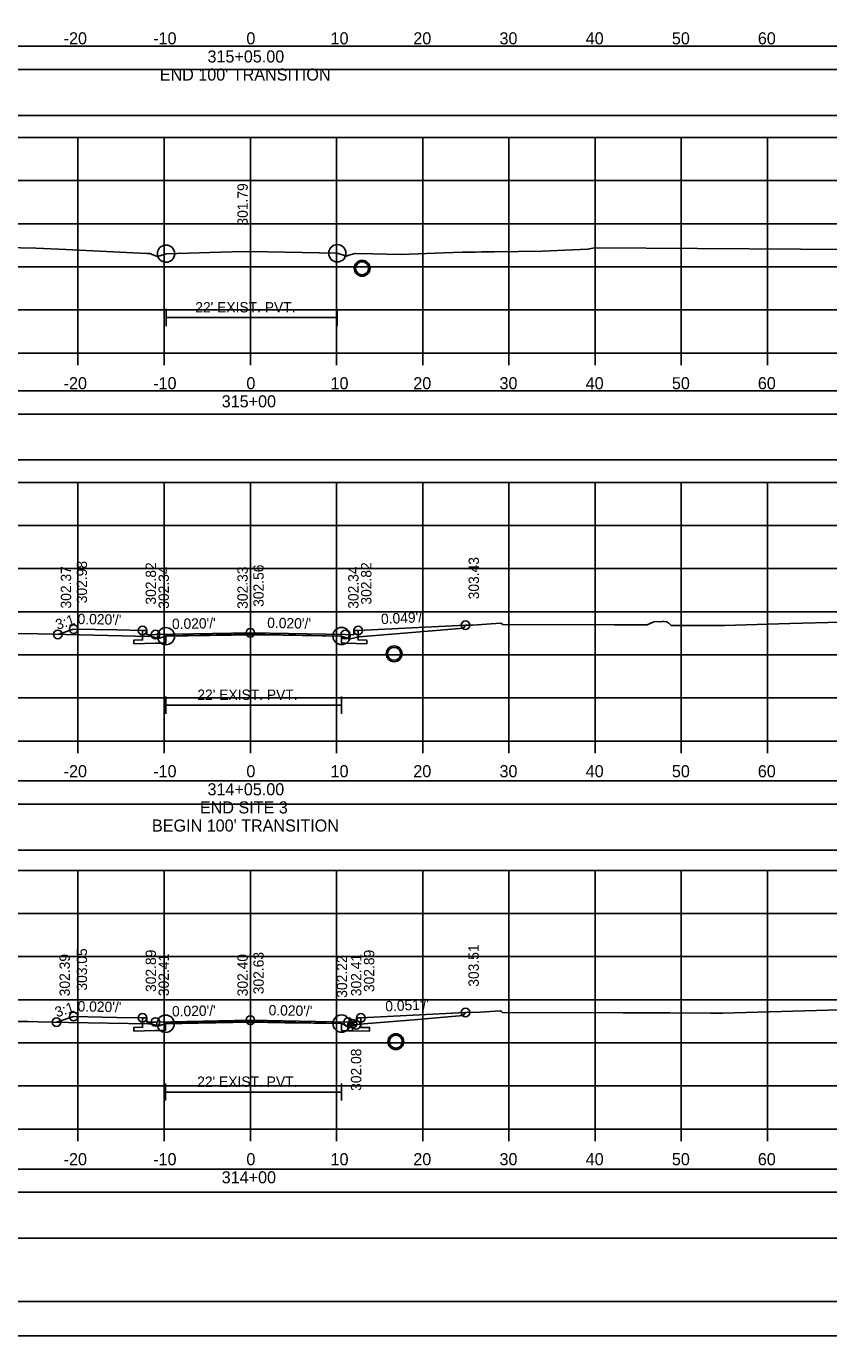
# Model space of a CAD drawing. Extents: x 1370538 to 1372872, y 376220 to 381127.
# Drawn here: x 1371349.3 to 1371442.4, y 378262.5 to 378414.4 of the extents above; entities that cross this region are included whole.
import ezdxf

# ---------------------------------------------------------------- set-up
doc = ezdxf.new("R2010")
doc.units = 0
for name, color, linetype in [('R_Border', 7, 'Continuous'), ('R_Border Notes', 7, 'Continuous'), ('R_Border PE', 7, 'Continuous'), ('R_Border Prem', 7, 'Continuous'), ('R_Dimension', 7, 'Continuous'), ('R_Fin Surface', 7, 'Continuous'), ('R_Grid', 7, 'Continuous'), ('R_Horz Alg Annot', 7, 'Continuous'), ('R_No Plot', 7, 'Continuous'), ('R_Water', 7, 'Continuous'), ('R_Xsect Elev', 7, 'Continuous'), ('R_Xsect Slope', 7, 'Continuous')]:
    doc.layers.add(name, color=color, linetype=linetype)

msp = doc.modelspace()

# ---------------------------------------------------------------- linework, layer by layer
at = {"layer": 'R_Border'}
for p, q in [((1371365.51, 378381.64), (1371365.51, 378379.64)), ((1371385.38, 378381.64), (1371385.38, 378379.64)), ((1371365.51, 378380.64), (1371385.38, 378380.64)), ((1371365.5, 378336.7), (1371365.5, 378334.7)), ((1371385.87, 378336.7), (1371385.87, 378334.7)), ((1371365.5, 378335.7), (1371385.87, 378335.7)), ((1371365.46, 378291.82), (1371365.46, 378289.82)), ((1371365.46, 378290.82), (1371385.87, 378290.82)), ((1371385.87, 378291.82), (1371385.87, 378289.82))]:
    msp.add_line(p, q, dxfattribs=at)
for points in [[(1371375.29, 378343.92), (1371365.5, 378343.72), (1371365.5, 378342.89), (1371364.29, 378342.87), (1371361.79, 378342.82), (1371361.79, 378343.24), (1371362.79, 378343.26), (1371362.79, 378344.35)], [(1371387.79, 378344.35), (1371387.79, 378343.26), (1371388.79, 378343.24), (1371388.79, 378342.82), (1371386.29, 378342.87), (1371385.87, 378342.87), (1371385.87, 378343.71), (1371375.29, 378343.92)], [(1371375.29, 378298.99), (1371365.46, 378298.79), (1371365.46, 378297.96), (1371364.29, 378297.94), (1371361.79, 378297.89), (1371361.79, 378298.31), (1371362.79, 378298.33), (1371362.79, 378299.42)], [(1371388.12, 378299.41), (1371388.12, 378298.32), (1371389.12, 378298.3), (1371389.12, 378297.88), (1371386.62, 378297.93), (1371385.87, 378297.95), (1371385.87, 378298.78), (1371375.29, 378298.99)]]:
    msp.add_lwpolyline(points, dxfattribs=at)
at = {"layer": 'R_Border Notes'}
msp.add_line((1371533.47, 378266.53), (1371217.29, 378266.53), dxfattribs=at)
at = {"layer": 'R_Border Prem'}
for p, q in [((1371225.29, 378376.53), (1371525.29, 378376.53)), ((1371355.29, 378375.13), (1371355.29, 378376.53)), ((1371365.29, 378375.13), (1371365.29, 378376.53)), ((1371375.29, 378375.13), (1371375.29, 378376.53)), ((1371385.29, 378375.13), (1371385.29, 378376.53)), ((1371395.29, 378375.13), (1371395.29, 378376.53)), ((1371405.29, 378375.13), (1371405.29, 378376.53)), ((1371415.29, 378375.13), (1371415.29, 378376.53)), ((1371425.29, 378375.13), (1371425.29, 378376.53)), ((1371435.29, 378375.13), (1371435.29, 378376.53)), ((1371225.29, 378331.53), (1371525.29, 378331.53)), ((1371355.29, 378330.13), (1371355.29, 378331.53)), ((1371365.29, 378330.13), (1371365.29, 378331.53)), ((1371375.29, 378330.13), (1371375.29, 378331.53)), ((1371385.29, 378330.13), (1371385.29, 378331.53)), ((1371395.29, 378330.13), (1371395.29, 378331.53)), ((1371405.29, 378330.13), (1371405.29, 378331.53)), ((1371415.29, 378330.13), (1371415.29, 378331.53)), ((1371425.29, 378330.13), (1371425.29, 378331.53)), ((1371435.29, 378330.13), (1371435.29, 378331.53)), ((1371225.29, 378286.53), (1371525.29, 378286.53)), ((1371355.29, 378285.13), (1371355.29, 378286.53)), ((1371365.29, 378285.13), (1371365.29, 378286.53)), ((1371375.29, 378285.13), (1371375.29, 378286.53)), ((1371385.29, 378285.13), (1371385.29, 378286.53)), ((1371395.29, 378285.13), (1371395.29, 378286.53)), ((1371405.29, 378285.13), (1371405.29, 378286.53)), ((1371415.29, 378285.13), (1371415.29, 378286.53)), ((1371425.29, 378285.13), (1371425.29, 378286.53)), ((1371435.29, 378285.13), (1371435.29, 378286.53))]:
    msp.add_line(p, q, dxfattribs=at)
at = {"layer": 'R_Dimension'}
for points in [[(1371346.84, 378388.76), (1371350.39, 378388.71), (1371353.91, 378388.54), (1371363.29, 378388.07), (1371363.53, 378388.06), (1371363.61, 378388.06), (1371364.28, 378387.79), (1371364.51, 378387.71), (1371365.31, 378387.97), (1371365.51, 378388.05), (1371373.14, 378388.25), (1371375.31, 378388.31), (1371383.29, 378388.14), (1371385.38, 378388.1), (1371386.23, 378387.83), (1371386.43, 378387.76), (1371386.62, 378387.83), (1371387.4, 378388.07), (1371389.55, 378388.02), (1371392.71, 378387.94), (1371397.73, 378388.15), (1371399.85, 378388.23), (1371401.38, 378388.24), (1371402.1, 378388.25), (1371403.58, 378388.27), (1371409.18, 378388.36), (1371414.46, 378388.57), (1371415.21, 378388.72), (1371463.03, 378388.44)], [(1371348, 378344), (1371350.68, 378343.95), (1371358.75, 378343.75), (1371363.46, 378343.67), (1371363.57, 378343.68), (1371363.76, 378343.69), (1371364.32, 378343.5), (1371364.58, 378343.41), (1371364.86, 378343.5), (1371365.5, 378343.69), (1371373.09, 378343.82), (1371375.28, 378343.86), (1371376.75, 378343.83), (1371385.87, 378343.71), (1371386.64, 378343.41), (1371386.76, 378343.35), (1371386.89, 378343.39), (1371387.57, 378343.55), (1371387.79, 378343.6), (1371387.92, 378343.62), (1371397.32, 378344.4), (1371399.98, 378344.63), (1371400.22, 378344.89), (1371400.26, 378344.96), (1371401.05, 378344.98), (1371404.3, 378345.18), (1371404.53, 378345.08), (1371404.58, 378345.03), (1371417.49, 378345), (1371421.34, 378345), (1371422.11, 378345.35), (1371422.14, 378345.39), (1371422.87, 378345.37), (1371423.08, 378345.38), (1371423.28, 378345.38), (1371423.62, 378345.37), (1371423.85, 378345.2), (1371424.13, 378344.93), (1371424.16, 378344.91), (1371426.5, 378344.92), (1371430.3, 378344.93), (1371437.9, 378345.15), (1371443.81, 378345.31)], [(1371346.75, 378299.01), (1371349.52, 378298.99), (1371350.69, 378298.97), (1371354.21, 378298.89), (1371363.49, 378298.71), (1371363.69, 378298.73), (1371363.79, 378298.74), (1371364.06, 378298.64), (1371364.58, 378298.47), (1371365.14, 378298.65), (1371365.46, 378298.74), (1371369.24, 378298.81), (1371375.28, 378298.92), (1371379.34, 378298.85), (1371385.87, 378298.76), (1371386.42, 378298.54), (1371386.76, 378298.38), (1371387.13, 378298.5), (1371387.58, 378298.61), (1371387.72, 378298.64), (1371387.94, 378298.68), (1371394.24, 378299.2), (1371399.98, 378299.7), (1371400.15, 378299.89), (1371400.25, 378300.03), (1371402.01, 378300.09), (1371404.28, 378300.23), (1371404.44, 378300.16), (1371404.56, 378300.05), (1371418.54, 378300.01), (1371423.95, 378300.01), (1371428.68, 378299.97), (1371429.25, 378299.96), (1371429.59, 378299.96), (1371430.12, 378299.96), (1371442.32, 378300.31), (1371443.83, 378300.36)]]:
    msp.add_lwpolyline(points, dxfattribs=at)
at = {"layer": 'R_Fin Surface'}
for points in [[(1371352.95, 378343.9), (1371354.79, 378344.51), (1371359.79, 378344.41), (1371362.79, 378344.35), (1371363.29, 378344.35), (1371363.29, 378343.85), (1371364.29, 378343.87), (1371375.29, 378344.09)], [(1371375.29, 378344.09), (1371386.29, 378343.87), (1371387.29, 378343.85), (1371387.29, 378344.35), (1371387.79, 378344.35), (1371400.26, 378344.96)], [(1371352.8, 378298.92), (1371354.79, 378299.58), (1371359.79, 378299.48), (1371362.79, 378299.42), (1371363.29, 378299.42), (1371363.29, 378298.92), (1371364.29, 378298.94), (1371375.29, 378299.16)], [(1371375.29, 378299.16), (1371386.62, 378298.93), (1371387.62, 378298.91), (1371387.62, 378299.41), (1371388.12, 378299.41), (1371400.25, 378300.03)]]:
    msp.add_lwpolyline(points, dxfattribs=at)
at = {"layer": 'R_Grid'}
for p, q in [((1371225.29, 378401.53), (1371525.29, 378401.53)), ((1371355.29, 378376.53), (1371355.29, 378401.53)), ((1371365.29, 378376.53), (1371365.29, 378401.53)), ((1371375.29, 378376.53), (1371375.29, 378401.53)), ((1371385.29, 378376.53), (1371385.29, 378401.53)), ((1371395.29, 378376.53), (1371395.29, 378401.53)), ((1371405.29, 378376.53), (1371405.29, 378401.53)), ((1371415.29, 378376.53), (1371415.29, 378401.53)), ((1371425.29, 378376.53), (1371425.29, 378401.53)), ((1371435.29, 378376.53), (1371435.29, 378401.53)), ((1371225.29, 378396.53), (1371525.29, 378396.53)), ((1371225.29, 378391.53), (1371525.29, 378391.53)), ((1371225.29, 378386.53), (1371525.29, 378386.53)), ((1371225.29, 378381.53), (1371525.29, 378381.53)), ((1371225.29, 378376.53), (1371525.29, 378376.53)), ((1371225.29, 378361.53), (1371525.29, 378361.53)), ((1371355.29, 378331.53), (1371355.29, 378361.53)), ((1371365.29, 378331.53), (1371365.29, 378361.53)), ((1371375.29, 378331.53), (1371375.29, 378361.53)), ((1371385.29, 378331.53), (1371385.29, 378361.53)), ((1371395.29, 378331.53), (1371395.29, 378361.53)), ((1371405.29, 378331.53), (1371405.29, 378361.53)), ((1371415.29, 378331.53), (1371415.29, 378361.53)), ((1371425.29, 378331.53), (1371425.29, 378361.53)), ((1371435.29, 378331.53), (1371435.29, 378361.53)), ((1371225.29, 378356.53), (1371525.29, 378356.53)), ((1371225.29, 378351.53), (1371525.29, 378351.53)), ((1371225.29, 378346.53), (1371525.29, 378346.53)), ((1371225.29, 378341.53), (1371525.29, 378341.53)), ((1371225.29, 378336.53), (1371525.29, 378336.53)), ((1371225.29, 378331.53), (1371525.29, 378331.53)), ((1371225.29, 378316.53), (1371525.29, 378316.53)), ((1371355.29, 378286.53), (1371355.29, 378316.53)), ((1371365.29, 378286.53), (1371365.29, 378316.53)), ((1371375.29, 378286.53), (1371375.29, 378316.53)), ((1371385.29, 378286.53), (1371385.29, 378316.53)), ((1371395.29, 378286.53), (1371395.29, 378316.53)), ((1371405.29, 378286.53), (1371405.29, 378316.53)), ((1371415.29, 378286.53), (1371415.29, 378316.53)), ((1371425.29, 378286.53), (1371425.29, 378316.53)), ((1371435.29, 378286.53), (1371435.29, 378316.53)), ((1371225.29, 378311.53), (1371525.29, 378311.53)), ((1371225.29, 378306.53), (1371525.29, 378306.53)), ((1371225.29, 378301.53), (1371525.29, 378301.53)), ((1371225.29, 378296.53), (1371525.29, 378296.53)), ((1371225.29, 378291.53), (1371525.29, 378291.53)), ((1371225.29, 378286.53), (1371525.29, 378286.53))]:
    msp.add_line(p, q, dxfattribs=at)
at = {"layer": 'R_Horz Alg Annot'}
for points in [[(1371218, 378409.4), (1371533.13, 378409.4), (1371533.13, 378412.11), (1371218, 378412.11)], [(1371218, 378404.08), (1371533.13, 378404.08), (1371533.13, 378409.4), (1371218, 378409.4)], [(1371218, 378369.45), (1371533.13, 378369.45), (1371533.13, 378372.15), (1371218, 378372.15)], [(1371218, 378364.13), (1371533.13, 378364.13), (1371533.13, 378369.45), (1371218, 378369.45)], [(1371218, 378324.2), (1371533.13, 378324.2), (1371533.13, 378326.9), (1371218, 378326.9)], [(1371218, 378318.87), (1371533.13, 378318.87), (1371533.13, 378324.2), (1371218, 378324.2)], [(1371218, 378279.19), (1371533.13, 378279.19), (1371533.13, 378281.89), (1371218, 378281.89)], [(1371218, 378273.87), (1371533.13, 378273.87), (1371533.13, 378279.19), (1371218, 378279.19)]]:
    msp.add_lwpolyline(points, close=True, dxfattribs=at)
for points in [[(1371386.62, 378298.76), (1371387.13, 378298.75), (1371387.56, 378298.6)], [(1371386.62, 378298.76), (1371386.62, 378297.93), (1371387.13, 378297.92), (1371387.13, 378298.75)]]:
    msp.add_lwpolyline(points, dxfattribs=at)
at = {"layer": 'R_No Plot'}
msp.add_line((1371204.89, 378262.55), (1371538.22, 378262.55), dxfattribs=at)
for points in [[(1371204.88, 378475.88), (1371538.22, 378475.88), (1371538.22, 378262.54), (1371204.88, 378262.54)], [(1371451.21, 378471.99), (1371451.21, 378462.11), (1371486.94, 378462.11), (1371486.94, 378459.19), (1371510.14, 378459.19), (1371510.14, 378434.85), (1371533.47, 378434.85), (1371533.47, 378266.53), (1371217.29, 378266.53), (1371217.29, 378471.99)]]:
    msp.add_lwpolyline(points, close=True, dxfattribs=at)
for centre, radius in [((1371365.51, 378388.05), 1), ((1371385.38, 378388.1), 1), ((1371388.26, 378386.36), 0.917), ((1371400.26, 378344.96), 0.5), ((1371400.26, 378344.96), 0.5), ((1371352.95, 378343.9), 0.5), ((1371354.79, 378344.51), 0.5), ((1371362.79, 378344.35), 0.5), ((1371364.29, 378343.87), 0.5), ((1371365.5, 378343.69), 1), ((1371375.29, 378344.09), 0.5), ((1371375.29, 378344.09), 0.5), ((1371385.87, 378343.71), 1), ((1371386.29, 378343.87), 0.5), ((1371387.79, 378344.35), 0.5), ((1371391.97, 378341.64), 0.917), ((1371354.79, 378299.58), 0.5), ((1371362.79, 378299.42), 0.5), ((1371365.46, 378298.74), 1), ((1371375.29, 378299.16), 0.5), ((1371375.29, 378299.16), 0.5), ((1371385.87, 378298.76), 1), ((1371388.12, 378299.41), 0.5), ((1371400.25, 378300.03), 0.5), ((1371400.25, 378300.03), 0.5), ((1371352.8, 378298.92), 0.5), ((1371364.29, 378298.94), 0.5), ((1371386.62, 378298.93), 0.5), ((1371387.13, 378298.75), 0.5), ((1371387.56, 378298.6), 0.5), ((1371392.17, 378296.66), 0.917)]:
    msp.add_circle(centre, radius, dxfattribs=at)
at = {"layer": 'R_Water'}
for centre in [(1371388.26, 378386.36), (1371391.97, 378341.64), (1371392.17, 378296.66)]:
    msp.add_circle(centre, 0.75, dxfattribs=at)
at = {"layer": 'R_Xsect Elev'}
for p, q in [((1371375.29, 378388.31), (1371375.29, 378398.31)), ((1371375.29, 378343.86), (1371375.29, 378353.86)), ((1371375.29, 378298.92), (1371375.29, 378308.92))]:
    msp.add_line(p, q, dxfattribs=at)

# ---------------------------------------------------------------- texts
at = {"layer": 'R_Border PE'}
for s, p in [('-20', (1371353.63, 378412.33)), ('-10', (1371364.02, 378412.33)), ('0', (1371374.83, 378412.33)), ('10', (1371384.6, 378412.33)), ('20', (1371394.2, 378412.33)), ('30', (1371404.2, 378412.33)), ('40', (1371414.2, 378412.33)), ('50', (1371424.2, 378412.33)), ('60', (1371434.17, 378412.33)), ('315+05.00', (1371370.32, 378410.23)), ("END 100' TRANSITION", (1371364.78, 378408.13)), ('-20', (1371353.63, 378372.33)), ('-10', (1371364.02, 378372.33)), ('0', (1371374.83, 378372.33)), ('10', (1371384.6, 378372.33)), ('20', (1371394.2, 378372.33)), ('30', (1371404.2, 378372.33)), ('40', (1371414.2, 378372.33)), ('50', (1371424.2, 378372.33)), ('60', (1371434.17, 378372.33)), ('315+00', (1371371.97, 378370.23)), ('-20', (1371353.63, 378327.33)), ('-10', (1371364.02, 378327.33)), ('0', (1371374.83, 378327.33)), ('10', (1371384.6, 378327.33)), ('20', (1371394.2, 378327.33)), ('30', (1371404.2, 378327.33)), ('40', (1371414.2, 378327.33)), ('50', (1371424.2, 378327.33)), ('60', (1371434.17, 378327.33)), ('314+05.00', (1371370.32, 378325.23)), ('END SITE 3', (1371369.44, 378323.13)), ("BEGIN 100' TRANSITION", (1371363.88, 378321.03)), ('-20', (1371353.63, 378282.33)), ('-10', (1371364.02, 378282.33)), ('0', (1371374.83, 378282.33)), ('10', (1371384.6, 378282.33)), ('20', (1371394.2, 378282.33)), ('30', (1371404.2, 378282.33)), ('40', (1371414.2, 378282.33)), ('50', (1371424.2, 378282.33)), ('60', (1371434.17, 378282.33)), ('314+00', (1371371.97, 378280.23))]:
    msp.add_text(s, height=1.4, dxfattribs=at).set_placement(p)
at = {"layer": 'R_Water'}
for p in [(1371368.9, 378381.24), (1371369.14, 378336.3), (1371369.12, 378291.42)]:
    msp.add_text("22' EXIST. PVT.", height=1.2, dxfattribs=at).set_placement(p)
at = {"layer": 'R_Xsect Elev'}
for s, p in [('301.79', (1371374.99, 378391.31)), ('303.43', (1371401.81, 378347.96)), ('302.37', (1371354.5, 378346.9)), ('302.98', (1371356.34, 378347.51)), ('302.82', (1371364.34, 378347.35)), ('302.34', (1371365.84, 378346.87)), ('302.33', (1371374.99, 378346.86)), ('302.56', (1371376.84, 378347.09)), ('302.34', (1371387.84, 378346.87)), ('302.82', (1371389.34, 378347.35)), ('303.05', (1371356.34, 378302.58)), ('302.89', (1371364.34, 378302.42)), ('302.89', (1371389.67, 378302.41)), ('303.51', (1371401.8, 378303.03)), ('302.39', (1371354.35, 378301.92)), ('302.41', (1371365.84, 378301.94)), ('302.40', (1371374.99, 378301.92)), ('302.63', (1371376.84, 378302.16)), ('302.22', (1371386.52, 378301.75)), ('302.41', (1371388.17, 378301.93)), ('302.08', (1371388.16, 378290.95))]:
    msp.add_text(s, height=1.2, rotation=90, dxfattribs=at).set_placement(p)
at = {"layer": 'R_Xsect Slope'}
for s, rotation, p in [('3:1', 18.4349, (1371352.92, 378344.41)), ("0.020'/'", 358.8542, (1371355.24, 378345.1)), ("0.020'/'", 1.1458, (1371366.21, 378344.51)), ("0.020'/'", 358.8542, (1371377.24, 378344.65)), ("0.049'/'", 2.7823, (1371390.48, 378345.08)), ('3:1', 18.4349, (1371352.85, 378299.46)), ("0.020'/'", 358.8542, (1371355.24, 378300.17)), ("0.051'/'", 2.9282, (1371390.98, 378300.16)), ("0.020'/'", 1.1458, (1371366.21, 378299.58)), ("0.020'/'", 358.8542, (1371377.4, 378299.72))]:
    msp.add_text(s, height=1.2, rotation=rotation, dxfattribs=at).set_placement(p)

doc.saveas('drawing.dxf')
